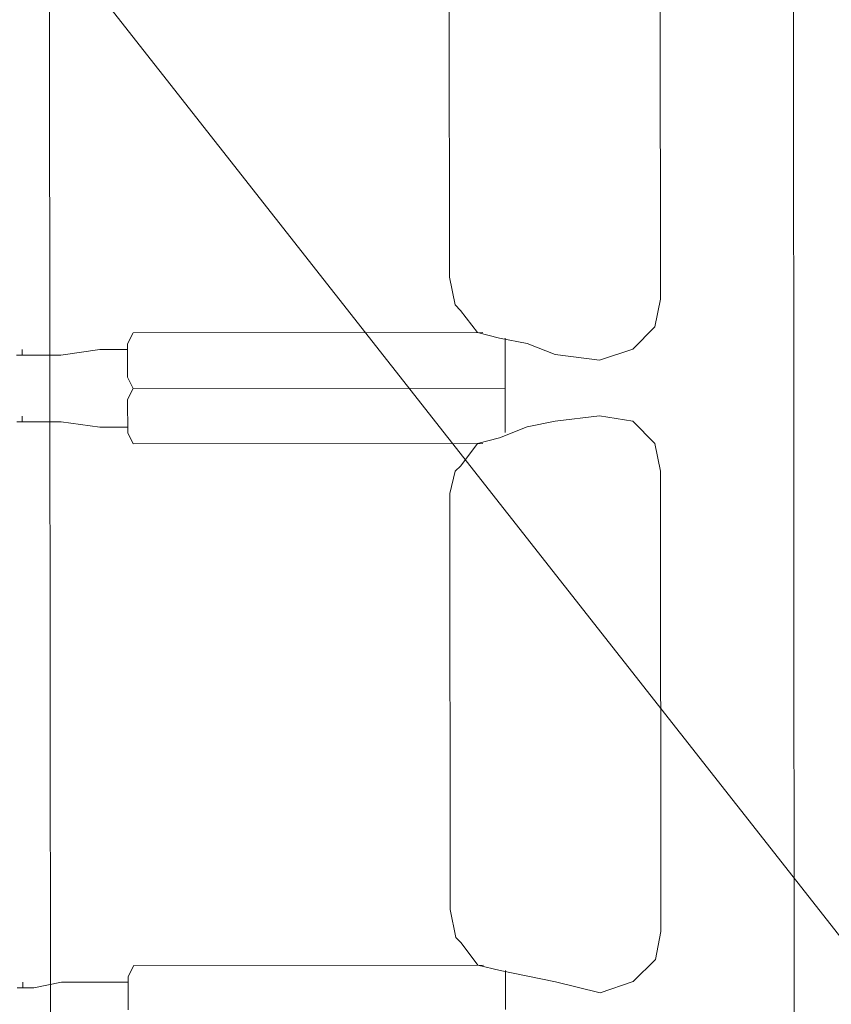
# Model space of a CAD drawing. Header units: inches. Extents: x -5850 to 5646, y 8947 to 13007.
# Tile 270 of 548: x -3144 to -3082, y 10664 to 10739. Entities that reach past the tile are written whole.
import ezdxf

# ---------------------------------------------------------------- set-up
doc = ezdxf.new("R2010")
doc.units = ezdxf.units.IN
doc.header["$MEASUREMENT"] = 0
doc.layers.add('at_Entity', color=7, linetype='Continuous')

msp = doc.modelspace()

# ---------------------------------------------------------------- linework, layer by layer
at = {"layer": 'at_Entity', "color": 7, "lineweight": 20}
for p, q in [((-3085.975, 11435.087), (-3085.111, 10467.367)), ((-3141.953, 10737.656), (-3141.975, 10762.577)), ((-3095.472, 10717.421), (-3095.503, 10752.056)), ((-3111.523, 10719.097), (-3111.55, 10750.352)), ((-3141.931, 10712.735), (-3141.953, 10737.656)), ((-3111.097, 10716.984), (-3111.523, 10719.097)), ((-3110.678, 10716.56), (-3111.097, 10716.984)), ((-3095.894, 10715.307), (-3095.472, 10717.421)), ((-3109.405, 10714.877), (-3110.678, 10716.56)), ((-3097.582, 10713.616), (-3095.894, 10715.307)), ((-3135.598, 10714.854), (-3136.021, 10714.006)), ((-3135.598, 10714.854), (-3108.987, 10714.878)), ((-3107.715, 10714.455), (-3109.405, 10714.877)), ((-3136.021, 10714.006), (-3136.019, 10711.468)), ((-3105.607, 10714.033), (-3107.715, 10714.455)), ((-3107.297, 10714.455), (-3107.297, 10714.031)), ((-3107.297, 10714.031), (-3107.294, 10711.494)), ((-3103.493, 10713.193), (-3105.607, 10714.033)), ((-3144.463, 10713.156), (-3143.197, 10713.157)), ((-3144.044, 10713.157), (-3144.045, 10713.575)), ((-3143.197, 10713.157), (-3141.089, 10713.159)), ((-3141.089, 10713.159), (-3138.128, 10713.58)), ((-3138.128, 10713.58), (-3136.02, 10713.582)), ((-3100.113, 10712.772), (-3103.493, 10713.193)), ((-3100.113, 10712.772), (-3097.582, 10713.616)), ((-3141.908, 10687.814), (-3141.931, 10712.735)), ((-3136.019, 10711.468), (-3135.594, 10710.627)), ((-3107.294, 10711.494), (-3107.294, 10710.652)), ((-3135.594, 10710.627), (-3136.017, 10709.784)), ((-3135.594, 10710.627), (-3107.294, 10710.652)), ((-3135.594, 10710.627), (-3107.294, 10710.652)), ((-3107.294, 10710.652), (-3107.291, 10707.273)), ((-3136.017, 10709.784), (-3136.015, 10707.247)), ((-3100.109, 10708.545), (-3103.488, 10708.124)), ((-3097.577, 10708.129), (-3100.109, 10708.545)), ((-3144.458, 10708.087), (-3143.192, 10708.088)), ((-3144.04, 10708.088), (-3144.04, 10708.506)), ((-3143.192, 10708.088), (-3141.084, 10708.09)), ((-3141.084, 10708.09), (-3138.123, 10707.669)), ((-3103.488, 10708.124), (-3105.601, 10707.698)), ((-3095.886, 10706.435), (-3097.577, 10708.129)), ((-3138.123, 10707.669), (-3136.015, 10707.671)), ((-3136.015, 10707.247), (-3135.59, 10706.4)), ((-3107.708, 10706.849), (-3105.601, 10707.698)), ((-3107.291, 10707.273), (-3107.291, 10707.697)), ((-3135.59, 10706.4), (-3108.98, 10706.424)), ((-3110.668, 10704.738), (-3109.398, 10706.423)), ((-3107.708, 10706.849), (-3109.398, 10706.423)), ((-3095.46, 10704.328), (-3095.886, 10706.435)), ((-3111.508, 10702.624), (-3111.086, 10704.314)), ((-3110.668, 10704.738), (-3111.086, 10704.314)), ((-3095.429, 10669.269), (-3095.46, 10704.328)), ((-3111.48, 10670.944), (-3111.508, 10702.624)), ((-3141.886, 10662.887), (-3141.908, 10687.814)), ((-3111.054, 10668.831), (-3111.48, 10670.944)), ((-3110.635, 10668.408), (-3111.054, 10668.831)), ((-3095.851, 10667.155), (-3095.429, 10669.269)), ((-3109.362, 10666.719), (-3110.635, 10668.408)), ((-3135.555, 10666.696), (-3135.978, 10665.853)), ((-3135.555, 10666.696), (-3108.944, 10666.72)), ((-3107.672, 10666.302), (-3109.362, 10666.719)), ((-3097.539, 10665.464), (-3095.851, 10667.155)), ((-3135.978, 10665.853), (-3135.976, 10663.316)), ((-3105.564, 10665.881), (-3107.672, 10666.302)), ((-3107.254, 10666.303), (-3107.254, 10665.879)), ((-3107.254, 10665.879), (-3107.251, 10663.342)), ((-3103.45, 10665.459), (-3105.564, 10665.881)), ((-3144.001, 10664.999), (-3144.002, 10665.422)), ((-3143.154, 10664.999), (-3141.046, 10665.425)), ((-3141.046, 10665.425), (-3135.977, 10665.43)), ((-3100.07, 10664.62), (-3103.45, 10665.459)), ((-3100.07, 10664.62), (-3097.539, 10665.464)), ((-3144.42, 10664.998), (-3143.154, 10664.999))]:
    msp.add_line(p, q, dxfattribs=at)
at = {"layer": 'at_Entity', "color": 1, "lineweight": 20}
msp.add_line((-3302.23, 10949.556), (-2952.509, 10504.24), dxfattribs=at)

doc.saveas('drawing.dxf')
